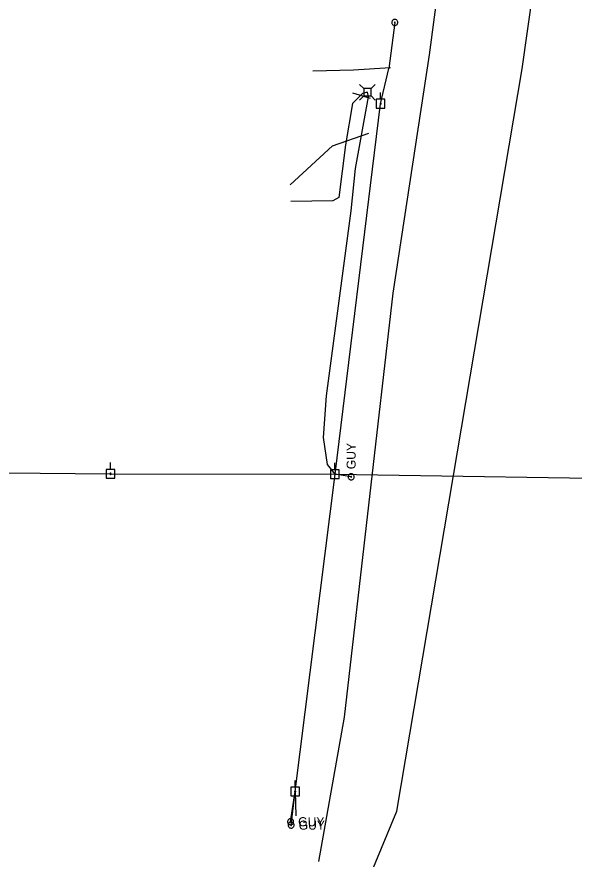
# Model space of a CAD drawing. Extents: x 600849 to 606371, y 330010 to 403088.
# Drawn here: x 602184.9 to 602421.4, y 358368.1 to 358725.8 of the extents above; entities that cross this region are included whole.
import ezdxf

# ---------------------------------------------------------------- set-up
doc = ezdxf.new("R2010")
doc.units = 0
for name, color, linetype in [('E_FTMS_Conduit', 7, 'Continuous'), ('E_UTL_AG_Bold', 7, 'Continuous'), ('E_UTL_E_UG', 7, 'Continuous'), ('E_UTL_EGuyWire', 7, 'Continuous'), ('E_UTL_EPowerPole', 7, 'Continuous'), ('E_UTL_FO_UG', 7, 'Continuous'), ('E_UTL_FO_UG_QWEST', 7, 'Continuous'), ('E_UTL_Overhead', 7, 'Continuous')]:
    doc.layers.add(name, color=color, linetype=linetype)

msp = doc.modelspace()

# ---------------------------------------------------------------- linework, layer by layer
at = {"layer": 'E_FTMS_Conduit'}
msp.add_lwpolyline([(602326.68, 358341.43), (602346.21, 358388.56), (602399.45, 358703.83), (602430.22, 358921.71), (602437.54, 358999.17), (602477.25, 359283.96), (602515.12, 359574.7), (602554.05, 359856.32), (602577.27, 360093.21), (602578.68, 360097.88), (602645.76, 360520.72), (602677.67, 360721.57), (602689.58, 360808.32), (602728.56, 361144.49), (602773.44, 361436.86)], dxfattribs=at)
at = {"layer": 'E_UTL_AG_Bold'}
for points in [[(602332.15, 358695.37), (602330.4, 358697.12)], [(602335.24, 358695.37), (602337, 358697.12)], [(602335.24, 358695.37), (602332.15, 358695.37)], [(602332.15, 358695.37), (602332.15, 358692.27)], [(602335.24, 358692.27), (602335.24, 358695.37)], [(602332.15, 358692.27), (602330.4, 358690.52)], [(602332.15, 358692.27), (602335.24, 358692.27)], [(602335.24, 358692.27), (602337, 358690.52)]]:
    msp.add_lwpolyline(points, dxfattribs=at)
at = {"layer": 'E_UTL_E_UG'}
for points in [[(602310.58, 358702.93), (602327.84, 358703.37), (602343.44, 358704.3)], [(602327.38, 358693.52), (602334.92, 358691.26)], [(602303.04, 358396.81), (602303.27, 358386.52)]]:
    msp.add_lwpolyline(points, dxfattribs=at)
at = {"layer": 'E_UTL_EGuyWire'}
for p, q in [((602345.32, 358723.47), (602342.85, 358703.98)), ((602326.81, 358530.51), (602319.97, 358531.67)), ((602301.1, 358384.02), (602303.04, 358396.81)), ((602301.32, 358382.58), (602303.04, 358396.81))]:
    msp.add_line(p, q, dxfattribs=at)
for points in [[(602345.32, 358724.76), (602345.07, 358724.73), (602344.84, 358724.66), (602344.62, 358724.55), (602344.43, 358724.4), (602344.27, 358724.22), (602344.15, 358724.01), (602344.07, 358723.78), (602344.03, 358723.53), (602344.05, 358723.29), (602344.1, 358723.05), (602344.2, 358722.83), (602344.35, 358722.63), (602344.52, 358722.46), (602344.73, 358722.33), (602344.95, 358722.24), (602345.19, 358722.2), (602345.44, 358722.2), (602345.68, 358722.24), (602345.9, 358722.33), (602346.11, 358722.46), (602346.29, 358722.63), (602346.43, 358722.83), (602346.53, 358723.05), (602346.59, 358723.29), (602346.6, 358723.53), (602346.56, 358723.78), (602346.48, 358724.01), (602346.36, 358724.22), (602346.2, 358724.4), (602346.01, 358724.55), (602345.79, 358724.66), (602345.56, 358724.73), (602345.32, 358724.76)], [(602345.32, 358723.63), (602345.28, 358723.63), (602345.26, 358723.62), (602345.23, 358723.61), (602345.2, 358723.59), (602345.18, 358723.57), (602345.17, 358723.54), (602345.16, 358723.51), (602345.16, 358723.48), (602345.16, 358723.45), (602345.16, 358723.42), (602345.18, 358723.39), (602345.19, 358723.37), (602345.22, 358723.35), (602345.24, 358723.33), (602345.27, 358723.32), (602345.3, 358723.31), (602345.33, 358723.31), (602345.36, 358723.32), (602345.39, 358723.33), (602345.41, 358723.35), (602345.44, 358723.37), (602345.45, 358723.39), (602345.47, 358723.42), (602345.47, 358723.45), (602345.48, 358723.48), (602345.47, 358723.51), (602345.46, 358723.54), (602345.45, 358723.57), (602345.43, 358723.59), (602345.4, 358723.61), (602345.37, 358723.62), (602345.35, 358723.63), (602345.32, 358723.63)], [(602326.81, 358531.8), (602326.56, 358531.77), (602326.33, 358531.7), (602326.11, 358531.59), (602325.92, 358531.44), (602325.76, 358531.26), (602325.64, 358531.05), (602325.56, 358530.82), (602325.52, 358530.57), (602325.54, 358530.33), (602325.59, 358530.09), (602325.69, 358529.87), (602325.84, 358529.67), (602326.01, 358529.5), (602326.22, 358529.37), (602326.44, 358529.28), (602326.68, 358529.24), (602326.93, 358529.24), (602327.17, 358529.28), (602327.39, 358529.37), (602327.6, 358529.5), (602327.78, 358529.67), (602327.92, 358529.87), (602328.02, 358530.09), (602328.08, 358530.33), (602328.09, 358530.57), (602328.05, 358530.82), (602327.97, 358531.05), (602327.85, 358531.26), (602327.69, 358531.44), (602327.5, 358531.59), (602327.28, 358531.7), (602327.05, 358531.77), (602326.81, 358531.8)], [(602326.81, 358530.67), (602326.77, 358530.67), (602326.75, 358530.66), (602326.72, 358530.65), (602326.69, 358530.63), (602326.67, 358530.61), (602326.66, 358530.58), (602326.65, 358530.55), (602326.65, 358530.52), (602326.65, 358530.49), (602326.65, 358530.46), (602326.67, 358530.43), (602326.68, 358530.41), (602326.71, 358530.39), (602326.73, 358530.37), (602326.76, 358530.36), (602326.79, 358530.35), (602326.82, 358530.35), (602326.85, 358530.36), (602326.88, 358530.37), (602326.9, 358530.39), (602326.93, 358530.41), (602326.94, 358530.43), (602326.96, 358530.46), (602326.96, 358530.49), (602326.97, 358530.52), (602326.96, 358530.55), (602326.95, 358530.58), (602326.94, 358530.61), (602326.92, 358530.63), (602326.89, 358530.65), (602326.86, 358530.66), (602326.84, 358530.67), (602326.81, 358530.67)], [(602302.38, 358384.02), (602302.36, 358384.27), (602302.29, 358384.5), (602302.18, 358384.72), (602302.02, 358384.91), (602301.84, 358385.07), (602301.63, 358385.19), (602301.4, 358385.27), (602301.16, 358385.31), (602300.91, 358385.29), (602300.68, 358385.24), (602300.45, 358385.13), (602300.25, 358384.99), (602300.09, 358384.82), (602299.95, 358384.61), (602299.86, 358384.38), (602299.82, 358384.15), (602299.82, 358383.9), (602299.86, 358383.66), (602299.95, 358383.44), (602300.09, 358383.23), (602300.25, 358383.05), (602300.45, 358382.91), (602300.68, 358382.81), (602300.91, 358382.75), (602301.16, 358382.74), (602301.4, 358382.78), (602301.63, 358382.86), (602301.84, 358382.98), (602302.02, 358383.14), (602302.18, 358383.33), (602302.29, 358383.55), (602302.36, 358383.78), (602302.38, 358384.02)], [(602302.6, 358382.58), (602302.58, 358382.83), (602302.51, 358383.06), (602302.4, 358383.28), (602302.24, 358383.47), (602302.06, 358383.63), (602301.85, 358383.75), (602301.62, 358383.83), (602301.38, 358383.87), (602301.13, 358383.85), (602300.9, 358383.8), (602300.67, 358383.69), (602300.47, 358383.55), (602300.31, 358383.38), (602300.17, 358383.17), (602300.08, 358382.94), (602300.04, 358382.71), (602300.04, 358382.46), (602300.08, 358382.22), (602300.17, 358382), (602300.31, 358381.79), (602300.47, 358381.61), (602300.67, 358381.47), (602300.9, 358381.37), (602301.13, 358381.31), (602301.38, 358381.3), (602301.62, 358381.34), (602301.85, 358381.42), (602302.06, 358381.54), (602302.24, 358381.7), (602302.4, 358381.89), (602302.51, 358382.11), (602302.58, 358382.34), (602302.6, 358382.58)], [(602301.26, 358384.02), (602301.25, 358384.05), (602301.24, 358384.08), (602301.23, 358384.11), (602301.21, 358384.13), (602301.19, 358384.15), (602301.16, 358384.17), (602301.13, 358384.18), (602301.1, 358384.18), (602301.07, 358384.18), (602301.04, 358384.17), (602301.02, 358384.16), (602300.99, 358384.14), (602300.97, 358384.12), (602300.95, 358384.1), (602300.94, 358384.07), (602300.94, 358384.04), (602300.94, 358384.01), (602300.94, 358383.98), (602300.95, 358383.95), (602300.97, 358383.92), (602300.99, 358383.9), (602301.02, 358383.88), (602301.04, 358383.87), (602301.07, 358383.86), (602301.1, 358383.86), (602301.13, 358383.87), (602301.16, 358383.88), (602301.19, 358383.89), (602301.21, 358383.91), (602301.23, 358383.94), (602301.24, 358383.96), (602301.25, 358383.99), (602301.26, 358384.02)], [(602301.48, 358382.58), (602301.47, 358382.61), (602301.46, 358382.64), (602301.45, 358382.67), (602301.43, 358382.69), (602301.41, 358382.71), (602301.38, 358382.73), (602301.35, 358382.74), (602301.32, 358382.74), (602301.29, 358382.74), (602301.26, 358382.73), (602301.24, 358382.72), (602301.21, 358382.7), (602301.19, 358382.68), (602301.17, 358382.66), (602301.16, 358382.63), (602301.16, 358382.6), (602301.16, 358382.57), (602301.16, 358382.54), (602301.17, 358382.51), (602301.19, 358382.48), (602301.21, 358382.46), (602301.24, 358382.44), (602301.26, 358382.43), (602301.29, 358382.42), (602301.32, 358382.42), (602301.35, 358382.43), (602301.38, 358382.44), (602301.41, 358382.45), (602301.43, 358382.47), (602301.45, 358382.5), (602301.46, 358382.52), (602301.47, 358382.55), (602301.48, 358382.58)]]:
    msp.add_lwpolyline(points, dxfattribs=at)
at = {"layer": 'E_UTL_EPowerPole'}
for points in [[(602339.25, 358690.82), (602339.25, 358693.72)], [(602341.1, 358690.82), (602337.41, 358690.82)], [(602337.41, 358690.82), (602337.41, 358687.12)], [(602341.1, 358687.12), (602341.1, 358690.82)], [(602337.41, 358687.12), (602341.1, 358687.12)], [(602339.52, 358688.97), (602339.52, 358689.02), (602339.51, 358689.06), (602339.49, 358689.1), (602339.46, 358689.14), (602339.42, 358689.17), (602339.38, 358689.19), (602339.34, 358689.2), (602339.3, 358689.21), (602339.25, 358689.21), (602339.21, 358689.2), (602339.17, 358689.18), (602339.13, 358689.15), (602339.1, 358689.12), (602339.07, 358689.08), (602339.06, 358689.04), (602339.05, 358689), (602339.05, 358688.95), (602339.06, 358688.91), (602339.07, 358688.86), (602339.1, 358688.83), (602339.13, 358688.79), (602339.17, 358688.77), (602339.21, 358688.75), (602339.25, 358688.74), (602339.3, 358688.73), (602339.34, 358688.74), (602339.38, 358688.76), (602339.42, 358688.78), (602339.46, 358688.81), (602339.49, 358688.84), (602339.51, 358688.88), (602339.52, 358688.93), (602339.52, 358688.97)], [(602224.62, 358533.62), (602224.62, 358536.52)], [(602319.93, 358533.52), (602319.93, 358536.42)], [(602226.47, 358533.62), (602222.78, 358533.62)], [(602222.78, 358533.62), (602222.78, 358529.92)], [(602224.89, 358531.77), (602224.89, 358531.82), (602224.88, 358531.86), (602224.86, 358531.9), (602224.83, 358531.94), (602224.79, 358531.97), (602224.75, 358531.99), (602224.71, 358532), (602224.67, 358532.01), (602224.62, 358532.01), (602224.58, 358532), (602224.54, 358531.98), (602224.5, 358531.95), (602224.47, 358531.92), (602224.44, 358531.88), (602224.43, 358531.84), (602224.42, 358531.8), (602224.42, 358531.75), (602224.43, 358531.71), (602224.44, 358531.66), (602224.47, 358531.63), (602224.5, 358531.59), (602224.54, 358531.57), (602224.58, 358531.55), (602224.62, 358531.54), (602224.67, 358531.53), (602224.71, 358531.54), (602224.75, 358531.56), (602224.79, 358531.58), (602224.83, 358531.61), (602224.86, 358531.64), (602224.88, 358531.68), (602224.89, 358531.73), (602224.89, 358531.77)], [(602226.47, 358529.92), (602226.47, 358533.62)], [(602321.78, 358533.52), (602318.09, 358533.52)], [(602318.09, 358533.52), (602318.09, 358529.82)], [(602320.2, 358531.67), (602320.2, 358531.72), (602320.19, 358531.76), (602320.17, 358531.8), (602320.14, 358531.84), (602320.1, 358531.87), (602320.06, 358531.89), (602320.02, 358531.9), (602319.98, 358531.91), (602319.93, 358531.91), (602319.89, 358531.9), (602319.85, 358531.88), (602319.81, 358531.85), (602319.78, 358531.82), (602319.75, 358531.78), (602319.74, 358531.74), (602319.73, 358531.7), (602319.73, 358531.65), (602319.74, 358531.61), (602319.75, 358531.56), (602319.78, 358531.53), (602319.81, 358531.49), (602319.85, 358531.47), (602319.89, 358531.45), (602319.93, 358531.44), (602319.98, 358531.43), (602320.02, 358531.44), (602320.06, 358531.46), (602320.1, 358531.48), (602320.14, 358531.51), (602320.17, 358531.54), (602320.19, 358531.58), (602320.2, 358531.63), (602320.2, 358531.67)], [(602321.78, 358529.82), (602321.78, 358533.52)], [(602222.78, 358529.92), (602226.47, 358529.92)], [(602318.09, 358529.82), (602321.78, 358529.82)], [(602303, 358398.66), (602303, 358401.56)], [(602304.85, 358398.66), (602301.16, 358398.66)], [(602301.16, 358398.66), (602301.16, 358394.96)], [(602303.27, 358396.81), (602303.27, 358396.86), (602303.26, 358396.9), (602303.24, 358396.94), (602303.21, 358396.98), (602303.17, 358397.01), (602303.13, 358397.03), (602303.09, 358397.04), (602303.05, 358397.05), (602303, 358397.05), (602302.96, 358397.04), (602302.92, 358397.02), (602302.88, 358396.99), (602302.85, 358396.96), (602302.82, 358396.92), (602302.81, 358396.88), (602302.8, 358396.84), (602302.8, 358396.79), (602302.81, 358396.75), (602302.82, 358396.7), (602302.85, 358396.67), (602302.88, 358396.63), (602302.92, 358396.61), (602302.96, 358396.59), (602303, 358396.58), (602303.05, 358396.57), (602303.09, 358396.58), (602303.13, 358396.6), (602303.17, 358396.62), (602303.21, 358396.65), (602303.24, 358396.68), (602303.26, 358396.72), (602303.27, 358396.77), (602303.27, 358396.81)], [(602304.85, 358394.96), (602304.85, 358398.66)], [(602301.16, 358394.96), (602304.85, 358394.96)]]:
    msp.add_lwpolyline(points, dxfattribs=at)
at = {"layer": 'E_UTL_FO_UG'}
for points in [[(602333.7, 358693.82), (602331.64, 358693.24), (602327.39, 358689.08), (602324.46, 358671.48), (602321.52, 358649.09), (602319.04, 358647.65), (602301.25, 358647.37)], [(602319.97, 358531.67), (602316.74, 358535.77), (602315.06, 358547.24), (602316.38, 358564.83), (602326.79, 358643.47), (602328.59, 358661.49), (602334.19, 358691.92), (602333.7, 358693.82)], [(602300.96, 358654.56), (602318.91, 358671), (602334.3, 358676.39)]]:
    msp.add_lwpolyline(points, dxfattribs=at)
at = {"layer": 'E_UTL_FO_UG_QWEST'}
msp.add_lwpolyline([(602313.04, 358367.2), (602324, 358428.41), (602344.66, 358608.53), (602360.03, 358709.72), (602366.7, 358759.95), (602373.78, 358812.34), (602379.97, 358858.78), (602386.9, 358915.39), (602394.76, 358966.98), (602400.52, 359011.47), (602405.78, 359057.18), (602411.83, 359100.9)], dxfattribs=at)
at = {"layer": 'E_UTL_Overhead'}
for points in [[(602303.04, 358396.81), (602319.97, 358531.67), (602339.29, 358688.97), (602342.85, 358703.98)], [(601969.95, 358534.49), (602089.99, 358533.07), (602224.66, 358531.77), (602319.97, 358531.67), (602609.53, 358527.05)]]:
    msp.add_lwpolyline(points, dxfattribs=at)

# ---------------------------------------------------------------- texts
at = {"layer": 'E_UTL_EGuyWire'}
msp.add_text('GUY', height=3.85, rotation=90, dxfattribs=at).set_placement((602328.73, 358533.72))
for p in [(602304.3, 358382.1), (602304.52, 358380.66)]:
    msp.add_text('GUY', height=3.85, dxfattribs=at).set_placement(p)

doc.saveas('drawing.dxf')
